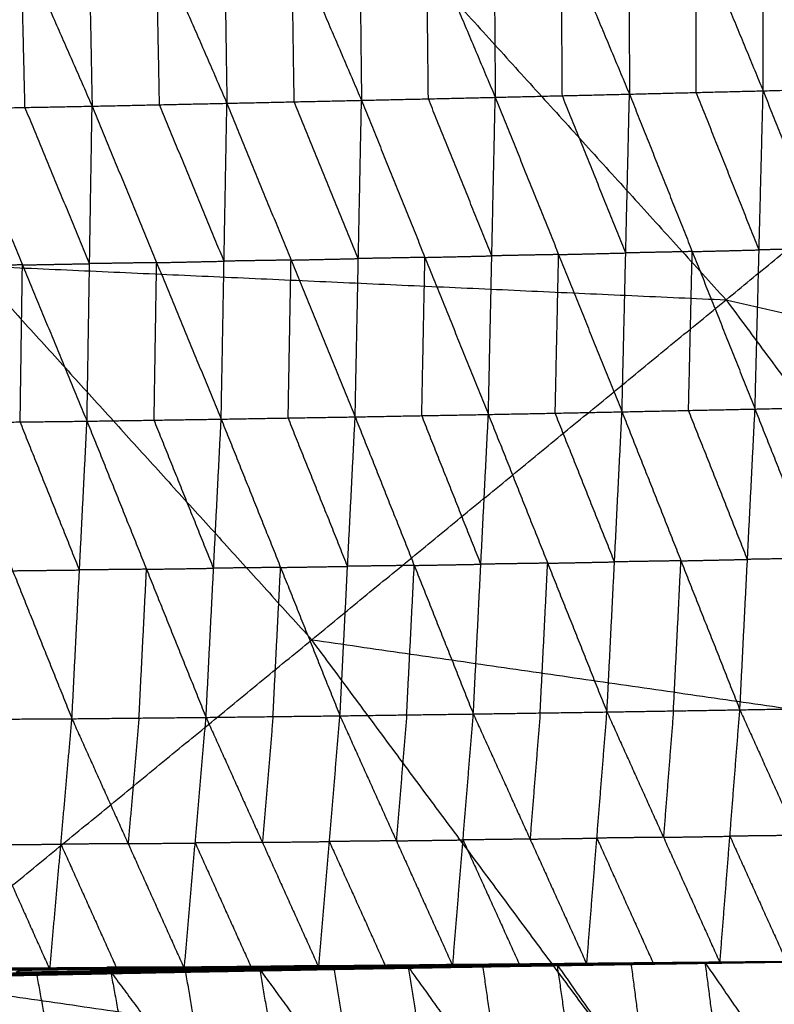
# Model space of a CAD drawing. Header units: millimetres. Extents: x -106 to 110, y -96 to 120.
# Tile 820 of 1020: x 54.71 to 59.65, y 54.55 to 60.99. Entities that reach past the tile are written whole.
import ezdxf

# ---------------------------------------------------------------- set-up
doc = ezdxf.new("R2010")
doc.units = ezdxf.units.MM
doc.header["$MEASUREMENT"] = 0
doc.layers.add('Default', color=7, linetype='Continuous', true_color=0x000000)

msp = doc.modelspace()

# ---------------------------------------------------------------- linework, layer by layer
at = {"layer": 'Default'}
for points in [[(54.4333, 64.5695, 4.6759), (56.8852, 61.8643, 4.6759), (59.3371, 59.1591, 4.6759)], [(59.3371, 59.1591, 4.6759), (61.8741, 61.2411, 5.1322), (64.4111, 63.3232, 5.5886)], [(59.5802, 60.5278, -1.5221), (59.581, 61.6082, -1.5102), (59.5819, 62.6885, -1.4984)], [(59.5819, 62.6885, -1.4984), (60.019, 61.6194, -1.456), (60.4561, 60.5502, -1.4137)], [(56.9265, 62.6179, -1.8298), (56.9384, 61.5417, -1.8239), (56.9502, 60.4655, -1.8179)], [(56.9265, 62.6179, -1.8298), (57.3762, 61.5516, -1.7778), (57.826, 60.4854, -1.7258)], [(57.8106, 62.6412, -1.7261), (57.8183, 61.5633, -1.7259), (57.826, 60.4854, -1.7258)], [(57.8106, 62.6412, -1.7261), (58.2577, 61.5737, -1.6762), (58.7049, 60.5062, -1.6264)], [(58.6981, 62.6648, -1.6148), (58.7015, 61.5855, -1.6206), (58.7049, 60.5062, -1.6264)], [(58.6981, 62.6648, -1.6148), (59.1391, 61.5963, -1.5684), (59.5802, 60.5278, -1.5221)], [(55.1447, 62.5704, -2.011), (55.1653, 61.4988, -1.994), (55.186, 60.4272, -1.977)], [(55.1447, 62.5704, -2.011), (55.6067, 61.5083, -1.9566), (56.0688, 60.4462, -1.9023)], [(56.0363, 62.5945, -1.9254), (56.0526, 61.5204, -1.9139), (56.0688, 60.4462, -1.9023)], [(56.0363, 62.5945, -1.9254), (56.4933, 61.53, -1.8717), (56.9502, 60.4655, -1.8179)], [(54.2563, 62.5475, -2.0837), (54.7211, 61.4873, -2.0303), (55.186, 60.4272, -1.977)], [(59.1425, 60.517, -1.5743), (59.1408, 61.0566, -1.5713), (59.1391, 61.5963, -1.5684)], [(56.5095, 60.4558, -1.8601), (56.5014, 60.9929, -1.8659), (56.4933, 61.53, -1.8717)], [(57.3881, 60.4754, -1.7719), (57.3822, 61.0135, -1.7748), (57.3762, 61.5516, -1.7778)], [(58.2654, 60.4958, -1.6761), (58.2616, 61.0348, -1.6762), (58.2577, 61.5737, -1.6762)], [(54.7464, 60.4189, -2.0083), (54.7338, 60.9531, -2.0193), (54.7211, 61.4873, -2.0303)], [(55.6274, 60.4367, -1.9396), (55.6171, 60.9725, -1.9481), (55.6067, 61.5083, -1.9566)], [(59.5802, 60.5278, -1.5221), (60.0181, 60.539, -1.4679), (60.4561, 60.5502, -1.4137)], [(56.9502, 60.4655, -1.8179), (57.3881, 60.4754, -1.7719), (57.826, 60.4854, -1.7258)], [(57.781, 58.4083, -1.3104), (57.8035, 59.4469, -1.5181), (57.826, 60.4854, -1.7258)], [(57.826, 60.4854, -1.7258), (58.2654, 60.4958, -1.6761), (58.7049, 60.5062, -1.6264)], [(57.826, 60.4854, -1.7258), (58.2411, 59.4555, -1.4746), (58.6561, 58.4256, -1.2233)], [(58.6805, 59.4659, -1.4249), (58.473, 59.9808, -1.5505), (58.2654, 60.4958, -1.6761)], [(58.6561, 58.4256, -1.2233), (58.6805, 59.4659, -1.4249), (58.7049, 60.5062, -1.6264)], [(58.7049, 60.5062, -1.6264), (59.1425, 60.517, -1.5743), (59.5802, 60.5278, -1.5221)], [(58.7049, 60.5062, -1.6264), (59.116, 59.475, -1.3787), (59.5272, 58.4438, -1.131)], [(59.5537, 59.4858, -1.3265), (59.3481, 60.0014, -1.4504), (59.1425, 60.517, -1.5743)], [(59.5272, 58.4438, -1.131), (59.5537, 59.4858, -1.3265), (59.5802, 60.5278, -1.5221)], [(59.5802, 60.5278, -1.5221), (59.9896, 59.4955, -1.278), (60.399, 58.4632, -1.0339)], [(54.3068, 60.4107, -2.0397), (54.7464, 60.4189, -2.0083), (55.186, 60.4272, -1.977)], [(55.1527, 58.3642, -1.5277), (55.1693, 59.3957, -1.7523), (55.186, 60.4272, -1.977)], [(55.186, 60.4272, -1.977), (55.6274, 60.4367, -1.9396), (56.0688, 60.4462, -1.9023)], [(55.186, 60.4272, -1.977), (55.6086, 59.4025, -1.7202), (56.0312, 58.3778, -1.4635)], [(56.05, 59.412, -1.6829), (55.8387, 59.9244, -1.8113), (55.6274, 60.4367, -1.9396)], [(56.0312, 58.3778, -1.4635), (56.05, 59.412, -1.6829), (56.0688, 60.4462, -1.9023)], [(56.0688, 60.4462, -1.9023), (56.5095, 60.4558, -1.8601), (56.9502, 60.4655, -1.8179)], [(56.0688, 60.4462, -1.9023), (56.4887, 59.4193, -1.6464), (56.9086, 58.3925, -1.3906)], [(56.9294, 59.429, -1.6043), (56.7195, 59.9424, -1.7322), (56.5095, 60.4558, -1.8601)], [(56.9086, 58.3925, -1.3906), (56.9294, 59.429, -1.6043), (56.9502, 60.4655, -1.8179)], [(56.9502, 60.4655, -1.8179), (57.3656, 59.4369, -1.5642), (57.781, 58.4083, -1.3104)], [(57.8035, 59.4469, -1.5181), (57.5958, 59.9611, -1.645), (57.3881, 60.4754, -1.7719)], [(54.3068, 60.4107, -2.0397), (54.7298, 59.3875, -1.7837), (55.1527, 58.3642, -1.5277)], [(55.1693, 59.3957, -1.7523), (54.9579, 59.9073, -1.8803), (54.7464, 60.4189, -2.0083)], [(49.4703, 59.6065, 4.1879), (54.4037, 59.3828, 4.4319), (59.3371, 59.1591, 4.6759)], [(58.2411, 59.4555, -1.4746), (58.0223, 59.4512, -1.4963), (57.8035, 59.4469, -1.5181)], [(58.2186, 58.4169, -1.2669), (58.2298, 58.9362, -1.3707), (58.2411, 59.4555, -1.4746)], [(58.2411, 59.4555, -1.4746), (58.4608, 59.4607, -1.4497), (58.6805, 59.4659, -1.4249)], [(59.116, 59.475, -1.3787), (58.8983, 59.4705, -1.4018), (58.6805, 59.4659, -1.4249)], [(59.0917, 58.4347, -1.1771), (59.1039, 58.9549, -1.2779), (59.116, 59.475, -1.3787)], [(59.116, 59.475, -1.3787), (59.3349, 59.4804, -1.3526), (59.5537, 59.4858, -1.3265)], [(59.9896, 59.4955, -1.278), (59.7716, 59.4907, -1.3023), (59.5537, 59.4858, -1.3265)], [(54.7298, 59.3875, -1.7837), (54.9495, 59.3916, -1.768), (55.1693, 59.3957, -1.7523)], [(55.6086, 59.4025, -1.7202), (55.389, 59.3991, -1.7363), (55.1693, 59.3957, -1.7523)], [(55.592, 58.371, -1.4956), (55.6003, 58.8868, -1.6079), (55.6086, 59.4025, -1.7202)], [(55.6086, 59.4025, -1.7202), (55.8293, 59.4073, -1.7016), (56.05, 59.412, -1.6829)], [(56.4887, 59.4193, -1.6464), (56.2694, 59.4157, -1.6647), (56.05, 59.412, -1.6829)], [(56.4699, 58.3852, -1.427), (56.4793, 58.9023, -1.5367), (56.4887, 59.4193, -1.6464)], [(56.4887, 59.4193, -1.6464), (56.7091, 59.4242, -1.6253), (56.9294, 59.429, -1.6043)], [(57.3656, 59.4369, -1.5642), (57.1475, 59.4329, -1.5842), (56.9294, 59.429, -1.6043)], [(57.3448, 58.4004, -1.3505), (57.3552, 58.9187, -1.4574), (57.3656, 59.4369, -1.5642)], [(57.3656, 59.4369, -1.5642), (57.5846, 59.4419, -1.5412), (57.8035, 59.4469, -1.5181)], [(54.7298, 59.3875, -1.7837), (54.5109, 59.385, -1.7971), (54.292, 59.3825, -1.8105)], [(54.4037, 59.3828, 4.4319), (55.514, 58.1578, 4.4319), (56.6243, 56.9328, 4.4319)], [(54.7149, 58.3592, -1.5545), (54.7223, 58.8733, -1.6691), (54.7298, 59.3875, -1.7837)], [(53.9115, 54.7064, 4.1879), (56.6243, 56.9328, 4.4319), (59.3371, 59.1591, 4.6759)], [(59.3371, 59.1591, 4.6759), (61.512, 56.2265, 4.6759), (63.6869, 53.294, 4.6759)], [(59.3371, 59.1591, 4.6759), (64.2409, 58.0499, 5.1322), (69.1447, 56.9408, 5.5886)], [(57.781, 58.4083, -1.3104), (58.2186, 58.4169, -1.2669), (58.6561, 58.4256, -1.2233)], [(58.5576, 56.4599, -0.355), (58.6069, 57.4427, -0.7892), (58.6561, 58.4256, -1.2233)], [(58.6561, 58.4256, -1.2233), (59.0917, 58.4347, -1.1771), (59.5272, 58.4438, -1.131)], [(58.6561, 58.4256, -1.2233), (59.042, 57.4498, -0.7485), (59.4279, 56.4741, -0.2737)], [(59.4776, 57.459, -0.7023), (59.2846, 57.9468, -0.9397), (59.0917, 58.4347, -1.1771)], [(59.4279, 56.4741, -0.2737), (59.4776, 57.459, -0.7023), (59.5272, 58.4438, -1.131)], [(59.5272, 58.4438, -1.131), (59.9631, 58.4535, -1.0824), (60.399, 58.4632, -1.0339)], [(59.5272, 58.4438, -1.131), (59.9131, 57.4665, -0.659), (60.2989, 56.4892, -0.187)], [(54.2771, 58.3542, -1.5814), (54.7149, 58.3592, -1.5545), (55.1527, 58.3642, -1.5277)], [(55.1033, 57.3899, -1.0741), (54.9091, 57.8746, -1.3143), (54.7149, 58.3592, -1.5545)], [(55.054, 56.4156, -0.6205), (55.1033, 57.3899, -1.0741), (55.1527, 58.3642, -1.5277)], [(55.1527, 58.3642, -1.5277), (55.592, 58.371, -1.4956), (56.0312, 58.3778, -1.4635)], [(55.1527, 58.3642, -1.5277), (55.5424, 57.3943, -1.0459), (55.932, 56.4245, -0.5641)], [(55.9816, 57.4012, -1.0138), (55.7868, 57.8861, -1.2547), (55.592, 58.371, -1.4956)], [(55.932, 56.4245, -0.5641), (55.9816, 57.4012, -1.0138), (56.0312, 58.3778, -1.4635)], [(56.0312, 58.3778, -1.4635), (56.4699, 58.3852, -1.427), (56.9086, 58.3925, -1.3906)], [(56.0312, 58.3778, -1.4635), (56.4202, 57.4063, -0.9821), (56.8093, 56.4348, -0.5007)], [(56.8589, 57.4137, -0.9457), (56.6644, 57.8994, -1.1864), (56.4699, 58.3852, -1.427)], [(56.8093, 56.4348, -0.5007), (56.8589, 57.4137, -0.9457), (56.9086, 58.3925, -1.3906)], [(56.9086, 58.3925, -1.3906), (57.3448, 58.4004, -1.3505), (57.781, 58.4083, -1.3104)], [(56.9086, 58.3925, -1.3906), (57.2956, 57.4196, -0.9108), (57.6825, 56.4467, -0.4311)], [(57.7318, 57.4275, -0.8708), (57.5383, 57.914, -1.1106), (57.3448, 58.4004, -1.3505)], [(57.6825, 56.4467, -0.4311), (57.7318, 57.4275, -0.8708), (57.781, 58.4083, -1.3104)], [(57.781, 58.4083, -1.3104), (58.1693, 57.4341, -0.8327), (58.5576, 56.4599, -0.355)], [(58.6069, 57.4427, -0.7892), (58.4127, 57.9298, -1.028), (58.2186, 58.4169, -1.2669)], [(54.2771, 58.3542, -1.5814), (54.6656, 57.3849, -1.1009), (55.054, 56.4156, -0.6205)], [(59.042, 57.4498, -0.7485), (59.2598, 57.4544, -0.7254), (59.4776, 57.459, -0.7023)], [(59.9131, 57.4665, -0.659), (59.6953, 57.4627, -0.6806), (59.4776, 57.459, -0.7023)], [(54.6656, 57.3849, -1.1009), (54.8845, 57.3874, -1.0875), (55.1033, 57.3899, -1.0741)], [(55.5424, 57.3943, -1.0459), (55.3229, 57.3921, -1.06), (55.1033, 57.3899, -1.0741)], [(55.493, 56.4201, -0.5923), (55.5177, 56.9072, -0.8191), (55.5424, 57.3943, -1.0459)], [(55.5424, 57.3943, -1.0459), (55.762, 57.3978, -1.0298), (55.9816, 57.4012, -1.0138)], [(56.4202, 57.4063, -0.9821), (56.2009, 57.4038, -0.998), (55.9816, 57.4012, -1.0138)], [(56.3706, 56.4297, -0.5324), (56.3954, 56.918, -0.7573), (56.4202, 57.4063, -0.9821)], [(56.4202, 57.4063, -0.9821), (56.6396, 57.41, -0.9639), (56.8589, 57.4137, -0.9457)], [(57.2956, 57.4196, -0.9108), (57.0773, 57.4166, -0.9283), (56.8589, 57.4137, -0.9457)], [(57.2459, 56.4408, -0.4659), (57.2707, 56.9302, -0.6884), (57.2956, 57.4196, -0.9108)], [(57.2956, 57.4196, -0.9108), (57.5137, 57.4235, -0.8908), (57.7318, 57.4275, -0.8708)], [(58.1693, 57.4341, -0.8327), (57.9506, 57.4308, -0.8518), (57.7318, 57.4275, -0.8708)], [(58.1201, 56.4533, -0.3931), (58.1447, 56.9437, -0.6129), (58.1693, 57.4341, -0.8327)], [(58.1693, 57.4341, -0.8327), (58.3881, 57.4384, -0.811), (58.6069, 57.4427, -0.7892)], [(59.042, 57.4498, -0.7485), (58.8245, 57.4463, -0.7688), (58.6069, 57.4427, -0.7892)], [(58.9928, 56.467, -0.3144), (59.0174, 56.9584, -0.5314), (59.042, 57.4498, -0.7485)], [(56.6243, 56.9328, 4.4319), (59.0681, 56.5796, 4.5539), (61.512, 56.2265, 4.6759)], [(58.7992, 54.0002, 4.4319), (57.7117, 55.4665, 4.4319), (56.6243, 56.9328, 4.4319)], [(59.4279, 56.4741, -0.2737), (59.8634, 56.4816, -0.2303), (60.2989, 56.4892, -0.187)], [(55.054, 56.4156, -0.6205), (55.493, 56.4201, -0.5923), (55.932, 56.4245, -0.5641)], [(55.7899, 54.7789, 0.7223), (55.861, 55.6017, 0.0791), (55.932, 56.4245, -0.5641)], [(55.932, 56.4245, -0.5641), (56.3706, 56.4297, -0.5324), (56.8093, 56.4348, -0.5007)], [(55.932, 56.4245, -0.5641), (56.301, 55.606, 0.1081), (56.67, 54.7875, 0.7804)], [(56.3706, 56.4297, -0.5324), (56.3358, 56.0178, -0.2121), (56.301, 55.606, 0.1081)], [(56.67, 54.7875, 0.7804), (56.7396, 55.6112, 0.1398), (56.8093, 56.4348, -0.5007)], [(56.8093, 56.4348, -0.5007), (57.2459, 56.4408, -0.4659), (57.6825, 56.4467, -0.4311)], [(56.8093, 56.4348, -0.5007), (57.1783, 55.616, 0.1712), (57.5474, 54.7971, 0.8432)], [(57.2459, 56.4408, -0.4659), (57.2121, 56.0284, -0.1473), (57.1783, 55.616, 0.1712)], [(57.5474, 54.7971, 0.8432), (57.6149, 55.6219, 0.2061), (57.6825, 56.4467, -0.4311)], [(57.6825, 56.4467, -0.4311), (58.1201, 56.4533, -0.3931), (58.5576, 56.4599, -0.355)], [(57.6825, 56.4467, -0.4311), (58.0539, 55.6271, 0.2401), (58.4253, 54.8075, 0.9112)], [(58.1201, 56.4533, -0.3931), (58.087, 56.0402, -0.0765), (58.0539, 55.6271, 0.2401)], [(58.4253, 54.8075, 0.9112), (58.4915, 55.6337, 0.2781), (58.5576, 56.4599, -0.355)], [(58.5576, 56.4599, -0.355), (58.9928, 56.467, -0.3144), (59.4279, 56.4741, -0.2737)], [(58.5576, 56.4599, -0.355), (58.9275, 55.639, 0.3146), (59.2974, 54.8181, 0.9842)], [(58.9928, 56.467, -0.3144), (58.9601, 56.053, 0.0001), (58.9275, 55.639, 0.3146)], [(59.2974, 54.8181, 0.9842), (59.3626, 55.6461, 0.3553), (59.4279, 56.4741, -0.2737)], [(59.4279, 56.4741, -0.2737), (59.799, 55.6514, 0.3947), (60.1701, 54.8287, 1.063)], [(54.1772, 56.4108, -0.6689), (54.6156, 56.4132, -0.6447), (55.054, 56.4156, -0.6205)], [(54.1772, 56.4108, -0.6689), (54.5433, 55.5913, -0.0001), (54.9093, 54.7717, 0.6687)], [(54.9093, 54.7717, 0.6687), (54.9817, 55.5937, 0.0241), (55.054, 56.4156, -0.6205)], [(55.054, 56.4156, -0.6205), (55.4219, 55.5973, 0.0509), (55.7899, 54.7789, 0.7223)], [(55.493, 56.4201, -0.5923), (55.4575, 56.0087, -0.2707), (55.4219, 55.5973, 0.0509)], [(59.799, 55.6514, 0.3947), (59.5808, 55.6487, 0.375), (59.3626, 55.6461, 0.3553)], [(54.5433, 55.5913, -0.0001), (54.7625, 55.5925, 0.012), (54.9817, 55.5937, 0.0241)], [(55.4219, 55.5973, 0.0509), (55.2018, 55.5955, 0.0375), (54.9817, 55.5937, 0.0241)], [(54.9817, 55.5937, 0.0241), (55.1656, 55.1845, 0.3598), (55.3496, 54.7753, 0.6955)], [(55.4219, 55.5973, 0.0509), (55.6414, 55.5995, 0.065), (55.861, 55.6017, 0.0791)], [(56.301, 55.606, 0.1081), (56.081, 55.6038, 0.0936), (55.861, 55.6017, 0.0791)], [(55.861, 55.6017, 0.0791), (56.0455, 55.1924, 0.4152), (56.23, 54.7832, 0.7513)], [(56.301, 55.606, 0.1081), (56.5203, 55.6086, 0.124), (56.7396, 55.6112, 0.1398)], [(57.1783, 55.616, 0.1712), (56.959, 55.6136, 0.1555), (56.7396, 55.6112, 0.1398)], [(56.7396, 55.6112, 0.1398), (56.9242, 55.2017, 0.4758), (57.1087, 54.7923, 0.8118)], [(57.1783, 55.616, 0.1712), (57.3966, 55.6189, 0.1886), (57.6149, 55.6219, 0.2061)], [(58.0539, 55.6271, 0.2401), (57.8344, 55.6245, 0.2231), (57.6149, 55.6219, 0.2061)], [(57.6149, 55.6219, 0.2061), (57.8006, 55.2121, 0.5416), (57.9863, 54.8023, 0.8772)], [(58.0539, 55.6271, 0.2401), (58.2727, 55.6304, 0.2591), (58.4915, 55.6337, 0.2781)], [(58.9275, 55.639, 0.3146), (58.7095, 55.6363, 0.2963), (58.4915, 55.6337, 0.2781)], [(58.4915, 55.6337, 0.2781), (58.6764, 55.2232, 0.6129), (58.8614, 54.8128, 0.9477)], [(58.9275, 55.639, 0.3146), (59.1451, 55.6425, 0.3349), (59.3626, 55.6461, 0.3553)], [(59.3626, 55.6461, 0.3553), (59.5482, 55.2347, 0.6894), (59.7337, 54.8234, 1.0236)], [(57.9216, 54.7938, 0.8612), (58.5607, 54.8053, 0.9186), (59.1999, 54.8167, 0.9759)], [(57.9216, 54.7938, 0.8612), (58.4839, 54.8029, 0.9077), (59.0463, 54.8119, 0.9541)], [(57.9456, 54.7959, 0.8545), (58.5024, 54.8045, 0.9016), (59.0593, 54.8131, 0.9488)], [(57.9456, 54.7959, 0.8545), (58.4959, 54.8039, 0.9043), (59.0463, 54.8119, 0.9541)], [(57.9654, 54.8016, 0.8533), (58.5175, 54.8087, 0.9005), (59.0697, 54.8158, 0.9477)], [(57.9654, 54.8016, 0.8533), (58.5123, 54.8074, 0.9011), (59.0593, 54.8131, 0.9488)], [(58.5255, 54.8119, 0.9018), (58.2494, 54.8084, 0.8783), (57.9733, 54.8048, 0.8547)], [(57.9813, 54.8081, 0.856), (58.5295, 54.8134, 0.9029), (59.0777, 54.8187, 0.9498)], [(57.9813, 54.8081, 0.856), (58.5255, 54.8119, 0.9018), (59.0697, 54.8158, 0.9477)], [(58.5353, 54.814, 0.908), (58.2612, 54.8113, 0.8846), (57.9871, 54.8087, 0.8611)], [(57.9929, 54.8093, 0.8663), (58.538, 54.8142, 0.9116), (59.083, 54.819, 0.957)], [(57.9929, 54.8093, 0.8663), (58.5353, 54.814, 0.908), (59.0777, 54.8187, 0.9498)], [(58.0762, 54.7989, 0.8785), (58.3958, 54.8047, 0.9072), (58.7154, 54.8104, 0.9359)], [(58.7542, 54.8133, 0.9341), (58.4816, 54.8108, 0.9114), (58.2091, 54.8084, 0.8888)], [(58.2309, 54.804, 0.8959), (58.7154, 54.8104, 0.9359), (59.1999, 54.8167, 0.9759)], [(58.4253, 54.8075, 0.9112), (58.7542, 54.8133, 0.9341), (59.083, 54.819, 0.957)], [(58.4253, 54.8075, 0.9112), (58.8614, 54.8128, 0.9477), (59.2974, 54.8181, 0.9842)], [(58.4959, 54.8039, 0.9043), (58.7743, 54.8082, 0.9279), (59.0528, 54.8125, 0.9515)], [(59.0528, 54.8125, 0.9515), (58.7776, 54.8085, 0.9265), (58.5024, 54.8045, 0.9016)], [(58.5123, 54.8074, 0.9011), (58.7884, 54.8109, 0.9247), (59.0645, 54.8144, 0.9482)], [(59.0645, 54.8144, 0.9482), (58.791, 54.8116, 0.9244), (58.5175, 54.8087, 0.9005)], [(58.5175, 54.8087, 0.9005), (58.5215, 54.8103, 0.9012), (58.5255, 54.8119, 0.9018)], [(58.5255, 54.8119, 0.9018), (58.7996, 54.8146, 0.9253), (59.0737, 54.8172, 0.9487)], [(59.0737, 54.8172, 0.9487), (58.8016, 54.8153, 0.9258), (58.5295, 54.8134, 0.9029)], [(58.5295, 54.8134, 0.9029), (58.5324, 54.8137, 0.9054), (58.5353, 54.814, 0.908)], [(58.5353, 54.814, 0.908), (58.8078, 54.8164, 0.9307), (59.0804, 54.8189, 0.9534)], [(59.0804, 54.8189, 0.9534), (58.8092, 54.8165, 0.9325), (58.538, 54.8142, 0.9116)], [(58.538, 54.8142, 0.9116), (58.6461, 54.8137, 0.9229), (58.7542, 54.8133, 0.9341)], [(58.5607, 54.8053, 0.9186), (58.8419, 54.8098, 0.9418), (59.1231, 54.8143, 0.965)], [(58.7154, 54.8104, 0.9359), (58.7707, 54.3841, 0.5069), (58.8259, 53.9578, 0.0779)], [(58.7542, 54.8133, 0.9341), (58.9722, 54.8159, 0.9524), (59.1902, 54.8186, 0.9706)], [(59.1902, 54.8186, 0.9706), (59.0258, 54.8157, 0.9592), (58.8614, 54.8128, 0.9477)], [(59.0463, 54.8119, 0.9541), (59.6082, 54.8203, 1.0086), (60.1701, 54.8287, 1.063)], [(59.0463, 54.8119, 0.9541), (59.1231, 54.8143, 0.965), (59.1999, 54.8167, 0.9759)], [(59.0463, 54.8119, 0.9541), (59.0528, 54.8125, 0.9515), (59.0593, 54.8131, 0.9488)], [(59.6147, 54.8209, 1.0059), (59.3337, 54.8167, 0.9787), (59.0528, 54.8125, 0.9515)], [(59.0593, 54.8131, 0.9488), (59.6147, 54.8209, 1.0059), (60.1701, 54.8287, 1.063)], [(59.0593, 54.8131, 0.9488), (59.0645, 54.8144, 0.9482), (59.0697, 54.8158, 0.9477)], [(59.6199, 54.8222, 1.0053), (59.3422, 54.8183, 0.9768), (59.0645, 54.8144, 0.9482)], [(59.0697, 54.8158, 0.9477), (59.6199, 54.8222, 1.0053), (60.1701, 54.8287, 1.063)], [(59.0697, 54.8158, 0.9477), (59.0737, 54.8172, 0.9487), (59.0777, 54.8187, 0.9498)], [(59.6239, 54.8237, 1.0064), (59.3488, 54.8205, 0.9775), (59.0737, 54.8172, 0.9487)], [(59.0777, 54.8187, 0.9498), (59.6239, 54.8237, 1.0064), (60.1701, 54.8287, 1.063)], [(59.0777, 54.8187, 0.9498), (59.0804, 54.8189, 0.9534), (59.083, 54.819, 0.957)], [(59.6266, 54.8239, 1.01), (59.3535, 54.8214, 0.9817), (59.0804, 54.8189, 0.9534)], [(59.083, 54.819, 0.957), (59.6266, 54.8239, 1.01), (60.1701, 54.8287, 1.063)], [(59.083, 54.819, 0.957), (59.1902, 54.8186, 0.9706), (59.2974, 54.8181, 0.9842)], [(59.1231, 54.8143, 0.965), (59.4041, 54.8185, 0.9922), (59.685, 54.8227, 1.0195)], [(59.6082, 54.8203, 1.0086), (59.3657, 54.8173, 0.9868), (59.1231, 54.8143, 0.965)], [(59.1902, 54.8186, 0.9706), (59.4084, 54.8212, 0.9903), (59.6266, 54.8239, 1.01)], [(59.7337, 54.8234, 1.0236), (59.462, 54.821, 0.9971), (59.1902, 54.8186, 0.9706)], [(59.1999, 54.8167, 0.9759), (59.685, 54.8227, 1.0195), (60.1701, 54.8287, 1.063)], [(59.1999, 54.8167, 0.9759), (59.3105, 53.9642, 0.118), (59.421, 53.1117, -0.74)], [(59.1999, 54.8167, 0.9759), (59.7837, 53.9746, 0.158), (60.3674, 53.1325, -0.6598)], [(59.2974, 54.8181, 0.9842), (59.7337, 54.8234, 1.0236), (60.1701, 54.8287, 1.063)], [(59.6082, 54.8203, 1.0086), (59.6114, 54.8206, 1.0072), (59.6147, 54.8209, 1.0059)], [(59.6147, 54.8209, 1.0059), (59.6173, 54.8215, 1.0056), (59.6199, 54.8222, 1.0053)], [(59.6199, 54.8222, 1.0053), (59.6219, 54.823, 1.0059), (59.6239, 54.8237, 1.0064)], [(59.6239, 54.8237, 1.0064), (59.6252, 54.8238, 1.0082), (59.6266, 54.8239, 1.01)], [(53.5977, 54.7716, 0.5637), (54.1629, 54.774, 0.6002), (54.728, 54.7764, 0.6367)], [(53.6317, 54.784, 0.5816), (54.1798, 54.7802, 0.6091), (54.728, 54.7764, 0.6367)], [(53.6317, 54.784, 0.5816), (54.1942, 54.784, 0.6158), (54.7566, 54.784, 0.6499)], [(54.0274, 54.7681, 0.6196), (54.392, 54.776, 0.6347), (54.7566, 54.784, 0.6499)], [(54.0274, 54.7681, 0.6196), (54.4684, 54.7699, 0.6442), (54.9093, 54.7717, 0.6687)], [(54.1798, 54.7802, 0.6091), (54.4611, 54.7802, 0.6262), (54.7423, 54.7802, 0.6433)], [(54.7423, 54.7802, 0.6433), (54.4682, 54.7821, 0.6295), (54.1942, 54.784, 0.6158)], [(54.3342, 54.7396, 0.6351), (54.8211, 54.749, 0.6635), (55.308, 54.7584, 0.6919)], [(54.392, 54.776, 0.6347), (54.6125, 54.7769, 0.647), (54.833, 54.7778, 0.6593)], [(54.4596, 54.7357, 0.6382), (54.6404, 54.7423, 0.6508), (54.8211, 54.749, 0.6635)], [(54.585, 54.7318, 0.6412), (54.9465, 54.7451, 0.6665), (55.308, 54.7584, 0.6919)], [(54.585, 54.7318, 0.6412), (55.1287, 54.7427, 0.6742), (55.6724, 54.7537, 0.7072)], [(55.1573, 54.7466, 0.6711), (54.8854, 54.7411, 0.6546), (54.6136, 54.7356, 0.638)], [(54.6421, 54.7395, 0.6349), (55.1803, 54.7492, 0.6682), (55.7185, 54.759, 0.7016)], [(54.6421, 54.7395, 0.6349), (55.1573, 54.7466, 0.6711), (55.6724, 54.7537, 0.7072)], [(55.2041, 54.7579, 0.6684), (54.935, 54.753, 0.6517), (54.6658, 54.7482, 0.635)], [(54.6896, 54.7568, 0.6352), (54.7088, 54.7666, 0.6359), (54.728, 54.7764, 0.6367)], [(54.6896, 54.7568, 0.6352), (55.2233, 54.7643, 0.6684), (55.7571, 54.7718, 0.7017)], [(54.6896, 54.7568, 0.6352), (55.2041, 54.7579, 0.6684), (55.7185, 54.759, 0.7016)], [(55.2425, 54.7741, 0.6692), (54.9757, 54.7703, 0.6526), (54.7088, 54.7666, 0.6359)], [(54.728, 54.7764, 0.6367), (55.2582, 54.7813, 0.6701), (55.7885, 54.7863, 0.7035)], [(54.728, 54.7764, 0.6367), (54.7423, 54.7802, 0.6433), (54.7566, 54.784, 0.6499)], [(54.728, 54.7764, 0.6367), (55.2425, 54.7741, 0.6692), (55.7571, 54.7718, 0.7017)], [(55.2725, 54.7851, 0.6767), (55.0074, 54.7826, 0.66), (54.7423, 54.7802, 0.6433)], [(54.7566, 54.784, 0.6499), (55.2844, 54.7875, 0.6825), (55.8122, 54.7911, 0.7152)], [(54.7566, 54.784, 0.6499), (55.2725, 54.7851, 0.6767), (55.7885, 54.7863, 0.7035)], [(54.7566, 54.784, 0.6499), (54.833, 54.7778, 0.6593), (54.9093, 54.7717, 0.6687)], [(54.8211, 54.749, 0.6635), (54.9018, 54.3132, 0.2407), (54.9825, 53.8774, -0.182)], [(54.833, 54.7778, 0.6593), (55.0587, 54.7827, 0.6709), (55.2844, 54.7875, 0.6825)], [(55.3607, 54.7814, 0.692), (55.0969, 54.7796, 0.6756), (54.833, 54.7778, 0.6593)], [(54.9093, 54.7717, 0.6687), (55.3607, 54.7814, 0.692), (55.8122, 54.7911, 0.7152)], [(54.9093, 54.7717, 0.6687), (55.3496, 54.7753, 0.6955), (55.7899, 54.7789, 0.7223)], [(54.9465, 54.7451, 0.6665), (55.2184, 54.7505, 0.683), (55.4902, 54.756, 0.6996)], [(55.1287, 54.7427, 0.6742), (55.143, 54.7447, 0.6726), (55.1573, 54.7466, 0.6711)], [(55.1573, 54.7466, 0.6711), (55.4264, 54.7515, 0.6877), (55.6955, 54.7563, 0.7044)], [(55.1803, 54.7492, 0.6682), (55.1922, 54.7536, 0.6683), (55.2041, 54.7579, 0.6684)], [(55.6955, 54.7563, 0.7044), (55.4379, 54.7528, 0.6863), (55.1803, 54.7492, 0.6682)], [(55.2041, 54.7579, 0.6684), (55.4709, 54.7616, 0.685), (55.7378, 54.7654, 0.7017)], [(55.2233, 54.7643, 0.6684), (55.2329, 54.7692, 0.6688), (55.2425, 54.7741, 0.6692)], [(55.7378, 54.7654, 0.7017), (55.4806, 54.7648, 0.6851), (55.2233, 54.7643, 0.6684)], [(55.2425, 54.7741, 0.6692), (55.5076, 54.7765, 0.6859), (55.7728, 54.779, 0.7026)], [(55.2582, 54.7813, 0.6701), (55.2654, 54.7832, 0.6734), (55.2725, 54.7851, 0.6767)], [(55.7728, 54.779, 0.7026), (55.5155, 54.7802, 0.6864), (55.2582, 54.7813, 0.6701)], [(55.2725, 54.7851, 0.6767), (55.5364, 54.7869, 0.693), (55.8003, 54.7887, 0.7094)], [(55.8003, 54.7887, 0.7094), (55.5423, 54.7881, 0.6959), (55.2844, 54.7875, 0.6825)], [(55.308, 54.7584, 0.6919), (55.7956, 54.7667, 0.723), (56.2833, 54.7751, 0.7541)], [(55.308, 54.7584, 0.6919), (55.4694, 53.8868, -0.1537), (55.6307, 53.0152, -0.9992)], [(55.308, 54.7584, 0.6919), (55.4902, 54.756, 0.6996), (55.6724, 54.7537, 0.7072)], [(55.308, 54.7584, 0.6919), (55.9442, 53.9, -0.1263), (56.5804, 53.0417, -0.9444)], [(55.3496, 54.7753, 0.6955), (55.3552, 54.7783, 0.6937), (55.3607, 54.7814, 0.692)], [(55.3607, 54.7814, 0.692), (55.5809, 54.7832, 0.7053), (55.801, 54.785, 0.7187)], [(55.4902, 54.756, 0.6996), (55.6429, 54.7614, 0.7113), (55.7956, 54.7667, 0.723)], [(55.9778, 54.7644, 0.7307), (55.734, 54.7602, 0.7151), (55.4902, 54.756, 0.6996)], [(55.6724, 54.7537, 0.7072), (55.9778, 54.7644, 0.7307), (56.2833, 54.7751, 0.7541)], [(55.6724, 54.7537, 0.7072), (56.2349, 54.7641, 0.7437), (56.7974, 54.7745, 0.7802)], [(55.6724, 54.7537, 0.7072), (55.6955, 54.7563, 0.7044), (55.7185, 54.759, 0.7016)], [(56.258, 54.7667, 0.7409), (55.9767, 54.7615, 0.7227), (55.6955, 54.7563, 0.7044)], [(55.7185, 54.759, 0.7016), (56.2755, 54.7684, 0.7378), (56.8324, 54.7779, 0.7739)], [(55.7185, 54.759, 0.7016), (56.258, 54.7667, 0.7409), (56.7974, 54.7745, 0.7802)], [(55.7185, 54.759, 0.7016), (55.7378, 54.7654, 0.7017), (55.7571, 54.7718, 0.7017)], [(56.2947, 54.7748, 0.7378), (56.0163, 54.7701, 0.7197), (55.7378, 54.7654, 0.7017)], [(55.7571, 54.7718, 0.7017), (56.3093, 54.7793, 0.7376), (56.8616, 54.7868, 0.7734)], [(55.7571, 54.7718, 0.7017), (55.7728, 54.779, 0.7026), (55.7885, 54.7863, 0.7035)], [(55.7571, 54.7718, 0.7017), (56.2947, 54.7748, 0.7378), (56.8324, 54.7779, 0.7739)], [(56.325, 54.7866, 0.7385), (56.0489, 54.7828, 0.7206), (55.7728, 54.779, 0.7026)], [(55.7885, 54.7863, 0.7035), (56.3369, 54.7916, 0.7397), (56.8852, 54.797, 0.7758)], [(55.7885, 54.7863, 0.7035), (55.8003, 54.7887, 0.7094), (55.8122, 54.7911, 0.7152)], [(55.7885, 54.7863, 0.7035), (56.325, 54.7866, 0.7385), (56.8616, 54.7868, 0.7734)], [(55.7899, 54.7789, 0.7223), (56.3464, 54.7893, 0.7546), (56.9029, 54.7997, 0.7869)], [(55.7899, 54.7789, 0.7223), (55.801, 54.785, 0.7187), (55.8122, 54.7911, 0.7152)], [(55.7899, 54.7789, 0.7223), (56.23, 54.7832, 0.7513), (56.67, 54.7875, 0.7804)], [(55.7956, 54.7667, 0.723), (55.8699, 54.3334, 0.2984), (55.9442, 53.9, -0.1263)], [(56.3487, 54.794, 0.7455), (56.0745, 54.7913, 0.7274), (55.8003, 54.7887, 0.7094)], [(55.801, 54.785, 0.7187), (56.0793, 54.7902, 0.7349), (56.3575, 54.7954, 0.751)], [(56.3464, 54.7893, 0.7546), (56.0737, 54.7871, 0.7367), (55.801, 54.785, 0.7187)], [(55.8122, 54.7911, 0.7152), (56.3575, 54.7954, 0.751), (56.9029, 54.7997, 0.7869)], [(55.8122, 54.7911, 0.7152), (56.3487, 54.794, 0.7455), (56.8852, 54.797, 0.7758)], [(55.9778, 54.7644, 0.7307), (56.2591, 54.7696, 0.7489), (56.5403, 54.7748, 0.7672)], [(56.2349, 54.7641, 0.7437), (56.1064, 54.7642, 0.7372), (55.9778, 54.7644, 0.7307)], [(56.23, 54.7832, 0.7513), (56.2882, 54.7862, 0.753), (56.3464, 54.7893, 0.7546)], [(56.2349, 54.7641, 0.7437), (56.2464, 54.7654, 0.7423), (56.258, 54.7667, 0.7409)], [(56.258, 54.7667, 0.7409), (56.5364, 54.7715, 0.759), (56.8149, 54.7762, 0.7771)], [(56.8149, 54.7762, 0.7771), (56.5452, 54.7723, 0.7574), (56.2755, 54.7684, 0.7378)], [(56.2755, 54.7684, 0.7378), (56.2851, 54.7716, 0.7378), (56.2947, 54.7748, 0.7378)], [(56.2833, 54.7751, 0.7541), (56.7697, 54.7827, 0.7879), (57.2562, 54.7902, 0.8218)], [(56.2833, 54.7751, 0.7541), (56.4318, 53.9084, -0.0952), (56.5804, 53.0417, -0.9444)], [(56.2833, 54.7751, 0.7541), (56.5403, 54.7748, 0.7672), (56.7974, 54.7745, 0.7802)], [(56.2833, 54.7751, 0.7541), (56.9049, 53.9207, -0.0643), (57.5266, 53.0664, -0.8827)], [(56.2947, 54.7748, 0.7378), (56.5709, 54.7786, 0.7558), (56.847, 54.7824, 0.7737)], [(56.3093, 54.7793, 0.7376), (56.3172, 54.7829, 0.738), (56.325, 54.7866, 0.7385)], [(56.847, 54.7824, 0.7737), (56.5782, 54.7808, 0.7556), (56.3093, 54.7793, 0.7376)], [(56.325, 54.7866, 0.7385), (56.5992, 54.7892, 0.7566), (56.8734, 54.7919, 0.7746)], [(56.3369, 54.7916, 0.7397), (56.3428, 54.7928, 0.7426), (56.3487, 54.794, 0.7455)], [(56.8734, 54.7919, 0.7746), (56.6051, 54.7918, 0.7572), (56.3369, 54.7916, 0.7397)], [(56.3464, 54.7893, 0.7546), (56.5664, 54.7914, 0.7691), (56.7864, 54.7936, 0.7836)], [(56.3487, 54.794, 0.7455), (56.6214, 54.7962, 0.7634), (56.894, 54.7983, 0.7814)], [(56.894, 54.7983, 0.7814), (56.6258, 54.7968, 0.7662), (56.3575, 54.7954, 0.751)], [(56.5403, 54.7748, 0.7672), (56.655, 54.7787, 0.7776), (56.7697, 54.7827, 0.7879)], [(57.0268, 54.7824, 0.801), (56.7835, 54.7786, 0.7841), (56.5403, 54.7748, 0.7672)], [(56.67, 54.7875, 0.7804), (56.7864, 54.7936, 0.7836), (56.9029, 54.7997, 0.7869)], [(56.67, 54.7875, 0.7804), (57.1087, 54.7923, 0.8118), (57.5474, 54.7971, 0.8432)], [(56.7697, 54.7827, 0.7879), (56.8373, 54.3517, 0.3618), (56.9049, 53.9207, -0.0643)], [(56.7864, 54.7936, 0.7836), (57.0058, 54.796, 0.7994), (57.2251, 54.7984, 0.8151)], [(56.7974, 54.7745, 0.7802), (57.5141, 54.7893, 0.838), (58.2309, 54.804, 0.8959)], [(56.7974, 54.7745, 0.7802), (57.3595, 54.7842, 0.8207), (57.9216, 54.7938, 0.8612)], [(56.7974, 54.7745, 0.7802), (57.0268, 54.7824, 0.801), (57.2562, 54.7902, 0.8218)], [(56.7974, 54.7745, 0.7802), (56.8149, 54.7762, 0.7771), (56.8324, 54.7779, 0.7739)], [(57.377, 54.7859, 0.8176), (57.0959, 54.781, 0.7973), (56.8149, 54.7762, 0.7771)], [(56.8324, 54.7779, 0.7739), (57.389, 54.7869, 0.8142), (57.9456, 54.7959, 0.8545)], [(56.8324, 54.7779, 0.7739), (57.377, 54.7859, 0.8176), (57.9216, 54.7938, 0.8612)], [(56.8324, 54.7779, 0.7739), (56.847, 54.7824, 0.7737), (56.8616, 54.7868, 0.7734)], [(57.4036, 54.7914, 0.8139), (57.1253, 54.7869, 0.7938), (56.847, 54.7824, 0.7737)], [(56.8616, 54.7868, 0.7734), (57.4135, 54.7942, 0.8134), (57.9654, 54.8016, 0.8533)], [(56.8616, 54.7868, 0.7734), (56.8734, 54.7919, 0.7746), (56.8852, 54.797, 0.7758)], [(56.8616, 54.7868, 0.7734), (57.4036, 54.7914, 0.8139), (57.9456, 54.7959, 0.8545)], [(57.4253, 54.7993, 0.8146), (57.1494, 54.7956, 0.7946), (56.8734, 54.7919, 0.7746)], [(56.8852, 54.797, 0.7758), (57.4333, 54.8025, 0.8159), (57.9813, 54.8081, 0.856)], [(56.8852, 54.797, 0.7758), (57.4253, 54.7993, 0.8146), (57.9654, 54.8016, 0.8533)], [(56.8852, 54.797, 0.7758), (56.894, 54.7983, 0.7814), (56.9029, 54.7997, 0.7869)], [(57.4421, 54.8039, 0.8215), (57.1681, 54.8011, 0.8014), (56.894, 54.7983, 0.7814)], [(56.9029, 54.7997, 0.7869), (57.4479, 54.8045, 0.8266), (57.9929, 54.8093, 0.8663)], [(56.9029, 54.7997, 0.7869), (57.4421, 54.8039, 0.8215), (57.9813, 54.8081, 0.856)], [(56.9029, 54.7997, 0.7869), (57.2251, 54.7984, 0.8151), (57.5474, 54.7971, 0.8432)], [(57.0268, 54.7824, 0.801), (57.3852, 54.7897, 0.8299), (57.7435, 54.7971, 0.8588)], [(57.5141, 54.7893, 0.838), (57.2705, 54.7858, 0.8195), (57.0268, 54.7824, 0.801)], [(57.2251, 54.7984, 0.8151), (57.1669, 54.7954, 0.8134), (57.1087, 54.7923, 0.8118)], [(57.2251, 54.7984, 0.8151), (57.3365, 54.8014, 0.8208), (57.4479, 54.8045, 0.8266)], [(57.2562, 54.7902, 0.8218), (57.7435, 54.7971, 0.8588), (58.2309, 54.804, 0.8959)], [(57.2562, 54.7902, 0.8218), (57.3914, 53.9283, -0.0304), (57.5266, 53.0664, -0.8827)], [(57.2562, 54.7902, 0.8218), (57.866, 53.94, 0.0038), (58.4759, 53.0897, -0.8143)], [(57.3595, 54.7842, 0.8207), (57.4368, 54.7867, 0.8294), (57.5141, 54.7893, 0.838)], [(57.3595, 54.7842, 0.8207), (57.3682, 54.785, 0.8192), (57.377, 54.7859, 0.8176)], [(57.377, 54.7859, 0.8176), (57.6553, 54.7904, 0.8377), (57.9336, 54.7949, 0.8578)], [(57.9336, 54.7949, 0.8578), (57.6613, 54.7909, 0.836), (57.389, 54.7869, 0.8142)], [(57.389, 54.7869, 0.8142), (57.3963, 54.7892, 0.8141), (57.4036, 54.7914, 0.8139)], [(57.4036, 54.7914, 0.8139), (57.6795, 54.7951, 0.8339), (57.9555, 54.7988, 0.8539)], [(57.4135, 54.7942, 0.8134), (57.4194, 54.7968, 0.814), (57.4253, 54.7993, 0.8146)], [(57.9555, 54.7988, 0.8539), (57.6845, 54.7965, 0.8336), (57.4135, 54.7942, 0.8134)], [(57.4253, 54.7993, 0.8146), (57.6993, 54.8021, 0.8346), (57.9733, 54.8048, 0.8547)], [(57.9733, 54.8048, 0.8547), (57.7033, 54.8037, 0.8353), (57.4333, 54.8025, 0.8159)], [(57.4333, 54.8025, 0.8159), (57.4377, 54.8032, 0.8187), (57.4421, 54.8039, 0.8215)], [(57.4421, 54.8039, 0.8215), (57.7146, 54.8063, 0.8413), (57.9871, 54.8087, 0.8611)], [(57.9871, 54.8087, 0.8611), (57.7175, 54.8066, 0.8439), (57.4479, 54.8045, 0.8266)], [(57.4479, 54.8045, 0.8266), (57.609, 54.8039, 0.8407), (57.7701, 54.8032, 0.8547)], [(57.5141, 54.7893, 0.838), (57.7952, 54.7941, 0.8583), (58.0762, 54.7989, 0.8785)], [(57.5474, 54.7971, 0.8432), (57.7701, 54.8032, 0.8547), (57.9929, 54.8093, 0.8663)], [(57.5474, 54.7971, 0.8432), (57.9863, 54.8023, 0.8772), (58.4253, 54.8075, 0.9112)], [(57.7435, 54.7971, 0.8588), (57.8048, 54.3686, 0.4313), (57.866, 53.94, 0.0038)], [(57.7701, 54.8032, 0.8547), (57.9896, 54.8058, 0.8717), (58.2091, 54.8084, 0.8888)], [(57.9216, 54.7938, 0.8612), (58.0762, 54.7989, 0.8785), (58.2309, 54.804, 0.8959)], [(57.9216, 54.7938, 0.8612), (57.9336, 54.7949, 0.8578), (57.9456, 54.7959, 0.8545)], [(58.4959, 54.8039, 0.9043), (58.2147, 54.7994, 0.8811), (57.9336, 54.7949, 0.8578)], [(57.9456, 54.7959, 0.8545), (57.9555, 54.7988, 0.8539), (57.9654, 54.8016, 0.8533)], [(58.5123, 54.8074, 0.9011), (58.2339, 54.8031, 0.8775), (57.9555, 54.7988, 0.8539)], [(57.9654, 54.8016, 0.8533), (57.9733, 54.8048, 0.8547), (57.9813, 54.8081, 0.856)], [(57.9813, 54.8081, 0.856), (57.9871, 54.8087, 0.8611), (57.9929, 54.8093, 0.8663)], [(58.2091, 54.8084, 0.8888), (58.0977, 54.8054, 0.883), (57.9863, 54.8023, 0.8772)], [(57.9929, 54.8093, 0.8663), (58.2091, 54.8084, 0.8888), (58.4253, 54.8075, 0.9112)], [(58.5607, 54.8053, 0.9186), (58.3185, 54.8021, 0.8986), (58.0762, 54.7989, 0.8785)], [(58.2309, 54.804, 0.8959), (58.3534, 53.9469, 0.0408), (58.4759, 53.0897, -0.8143)], [(58.2309, 54.804, 0.8959), (58.8259, 53.9578, 0.0779), (59.421, 53.1117, -0.74)], [(58.4839, 54.8029, 0.9077), (58.5223, 54.8041, 0.9131), (58.5607, 54.8053, 0.9186)], [(58.4839, 54.8029, 0.9077), (58.4899, 54.8034, 0.906), (58.4959, 54.8039, 0.9043)], [(58.5024, 54.8045, 0.9016), (58.5074, 54.8059, 0.9014), (58.5123, 54.8074, 0.9011)], [(53.9115, 54.7064, 4.1879), (55.8813, 52.0505, 4.1879), (57.851, 49.3946, 4.1879)], [(53.9115, 54.7064, 4.1879), (58.7992, 54.0002, 4.4319), (63.6869, 53.294, 4.6759)], [(54.3342, 54.7396, 0.6351), (54.9825, 53.8774, -0.182), (55.6307, 53.0152, -0.9992)], [(54.9465, 54.7451, 0.6665), (54.7031, 54.7404, 0.6523), (54.4596, 54.7357, 0.6382)], [(55.1287, 54.7427, 0.6742), (55.0376, 54.7439, 0.6704), (54.9465, 54.7451, 0.6665)]]:
    msp.add_open_spline(points, degree=2, dxfattribs=at)

doc.saveas('drawing.dxf')
